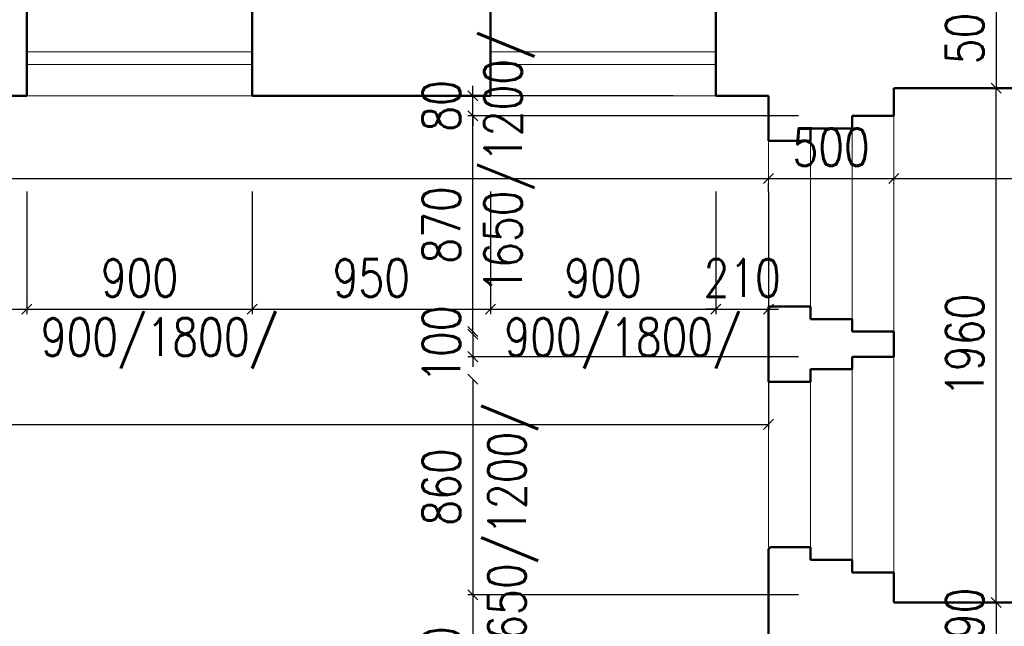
# Model space of a CAD drawing. Header units: millimetres. Extents: x -238874 to 551972, y -298952 to 658415.
# Tile 564 of 656: x 32080 to 36009, y 203416 to 205834. Entities that reach past the tile are written whole.
import ezdxf

# ---------------------------------------------------------------- set-up
doc = ezdxf.new("R2010")
doc.units = ezdxf.units.MM
doc.header["$LTSCALE"] = 20
doc.layers.add('KOTY', color=8, linetype='Continuous')
doc.layers.add('NOSNÉ', color=8, linetype='Continuous', lineweight=50)
doc.layers.add('PRUCHODY', color=7, linetype='Continuous', lineweight=18)
doc.styles.add('SIMPLEX', font='SIMPLEX.shx', dxfattribs={"width": 0.8, "bigfont": 'CAD13.shx'})
doc.styles.get("Standard").update_dxf_attribs({"font": 'simplex.shx', "width": 0.8})
doc.dimstyles.new('CKA', dxfattribs={"dimtxt": 200, "dimasz": 40, "dimexe": 20, "dimexo": 0.2, "dimgap": 50, "dimtad": 1, "dimdec": 0, "dimrnd": 1, "dimzin": 0, "dimdsep": 46, "dimtxsty": 'Standard', "dimblk1": 'OBLIQUE', "dimblk2": 'OBLIQUE', "dimsah": 1, "dimcen": 0.09, "dimclrd": 253, "dimclre": 253, "dimclrt": 253, "dimadec": 0, "dimazin": 0, "dimtfac": 1, "dimtdec": 0, "dimtix": 1, "dimtmove": 2, "dimatfit": 3, "dimfxl": 1, "dimtolj": 1, "dimtzin": 0, "dimarcsym": 0})

# ---------------------------------------------------------------- blocks, each defined once
blk = doc.blocks.new('_OBLIQUE')
at = {"color": 0, "linetype": 'ByBlock'}
blk.add_line((-0.5, -0.5), (0.5, 0.5), dxfattribs=at)
blk = doc.blocks.new('*D1918')
at = {"layer": 'DEFPOINTS', "color": 0, "transparency": 16777216}
for p in [(27568, 205530.9), (35068, 205530.9), (35068, 205201.3)]:
    blk.add_point(p, dxfattribs=at)
at = {"layer": 'KOTY', "lineweight": -2, "transparency": 16777216}
for p, q in [((27568, 205201.3), (35068, 205201.3)), ((35068, 205150.1), (35068, 205181.3))]:
    blk.add_line(p, q, dxfattribs=at)
at = {"layer": 'KOTY', "lineweight": -2, "transparency": 16777216, "xscale": 40, "yscale": 40, "zscale": 40, "rotation": 180}
blk.add_blockref('_OBLIQUE', (27568, 205201.3), dxfattribs=at)
at = {"layer": 'KOTY', "lineweight": -2, "transparency": 16777216, "xscale": 40, "yscale": 40, "zscale": 40}
blk.add_blockref('_OBLIQUE', (35068, 205201.3), dxfattribs=at)
at = {"layer": 'KOTY', "transparency": 16777216, "insert": (31318, 205326.3), "char_height": 150, "attachment_point": 5, "style": 'SIMPLEX'}
blk.add_mtext('\\A1;7500', dxfattribs=at)
blk = doc.blocks.new('*D1919')
at = {"layer": 'DEFPOINTS', "color": 0, "transparency": 16777216}
for p in [(27568, 205530.9), (35068, 205530.9), (35068, 204221.1)]:
    blk.add_point(p, dxfattribs=at)
at = {"layer": 'KOTY', "lineweight": -2, "transparency": 16777216}
for p, q in [((35068, 205150.1), (35068, 204201.1)), ((27568, 204221.1), (35068, 204221.1))]:
    blk.add_line(p, q, dxfattribs=at)
at = {"layer": 'KOTY', "lineweight": -2, "transparency": 16777216, "xscale": 40, "yscale": 40, "zscale": 40, "rotation": 180}
blk.add_blockref('_OBLIQUE', (27568, 204221.1), dxfattribs=at)
at = {"layer": 'KOTY', "lineweight": -2, "transparency": 16777216, "xscale": 40, "yscale": 40, "zscale": 40}
blk.add_blockref('_OBLIQUE', (35068, 204221.1), dxfattribs=at)
at = {"layer": 'KOTY', "transparency": 16777216, "insert": (31318, 204346.1), "char_height": 150, "attachment_point": 5, "style": 'SIMPLEX'}
blk.add_mtext('\\A1;7500', dxfattribs=at)
blk = doc.blocks.new('*D1920')
at = {"layer": 'DEFPOINTS', "color": 0, "transparency": 16777216}
for p in [(30978, 205530.9), (32108, 205530.9), (32108, 204680)]:
    blk.add_point(p, dxfattribs=at)
at = {"layer": 'KOTY', "lineweight": -2, "transparency": 16777216}
for p, q in [((32108, 205150.1), (32108, 204660)), ((30978, 204680), (32108, 204680))]:
    blk.add_line(p, q, dxfattribs=at)
at = {"layer": 'KOTY', "lineweight": -2, "transparency": 16777216, "xscale": 40, "yscale": 40, "zscale": 40, "rotation": 180}
blk.add_blockref('_OBLIQUE', (30978, 204680), dxfattribs=at)
at = {"layer": 'KOTY', "lineweight": -2, "transparency": 16777216, "xscale": 40, "yscale": 40, "zscale": 40}
blk.add_blockref('_OBLIQUE', (32108, 204680), dxfattribs=at)
at = {"layer": 'KOTY', "transparency": 16777216, "insert": (31543, 204805), "char_height": 150, "attachment_point": 5, "style": 'SIMPLEX'}
blk.add_mtext('\\A1;1130', dxfattribs=at)
blk = doc.blocks.new('*D1944')
at = {"layer": 'DEFPOINTS', "color": 0, "transparency": 16777216}
for p in [(35568, 203540.9), (33887.7, 202980.9), (35568, 202980.9)]:
    blk.add_point(p, dxfattribs=at)
at = {"layer": 'KOTY', "lineweight": -2, "transparency": 16777216}
for p, q in [((33887.7, 203540.9), (33887.7, 202980.9)), ((35187.2, 202980.9), (33867.7, 202980.9))]:
    blk.add_line(p, q, dxfattribs=at)
at = {"layer": 'KOTY', "lineweight": -2, "transparency": 16777216, "xscale": 40, "yscale": 40, "zscale": 40}
for p, rotation in [((33887.7, 203540.9), 90), ((33887.7, 202980.9), 270)]:
    blk.add_blockref('_OBLIQUE', p, dxfattribs=dict(at, rotation=rotation))
at = {"layer": 'KOTY', "transparency": 16777216, "insert": (33762.7, 203260.9), "char_height": 150, "attachment_point": 5, "rotation": 90, "style": 'SIMPLEX'}
blk.add_mtext('\\A1;560', dxfattribs=at)
blk = doc.blocks.new('*D1953')
at = {"layer": 'DEFPOINTS', "color": 0, "transparency": 16777216}
for p in [(35568, 206060.9), (35568, 205560.9), (35976.3, 205560.9)]:
    blk.add_point(p, dxfattribs=at)
at = {"layer": 'KOTY', "lineweight": -2, "transparency": 16777216}
for p, q in [((35976.3, 206060.9), (35976.3, 205560.9)), ((35948.7, 205560.9), (35996.3, 205560.9))]:
    blk.add_line(p, q, dxfattribs=at)
at = {"layer": 'KOTY', "lineweight": -2, "transparency": 16777216, "xscale": 40, "yscale": 40, "zscale": 40}
for p, rotation in [((35976.3, 206060.9), 90), ((35976.3, 205560.9), 270)]:
    blk.add_blockref('_OBLIQUE', p, dxfattribs=dict(at, rotation=rotation))
at = {"layer": 'KOTY', "transparency": 16777216, "insert": (35851.3, 205810.9), "char_height": 150, "attachment_point": 5, "rotation": 90, "style": 'SIMPLEX'}
blk.add_mtext('\\A1;500', dxfattribs=at)
blk = doc.blocks.new('*D1954')
at = {"layer": 'DEFPOINTS', "color": 0, "transparency": 16777216}
for p in [(35568, 205560.9), (40078, 205560.9), (40078, 205201.3)]:
    blk.add_point(p, dxfattribs=at)
at = {"layer": 'KOTY', "lineweight": -2, "transparency": 16777216}
for p, q in [((35568, 205201.3), (40078, 205201.3)), ((40078, 205180.1), (40078, 205181.3))]:
    blk.add_line(p, q, dxfattribs=at)
at = {"layer": 'KOTY', "lineweight": -2, "transparency": 16777216, "xscale": 40, "yscale": 40, "zscale": 40, "rotation": 180}
blk.add_blockref('_OBLIQUE', (35568, 205201.3), dxfattribs=at)
at = {"layer": 'KOTY', "lineweight": -2, "transparency": 16777216, "xscale": 40, "yscale": 40, "zscale": 40}
blk.add_blockref('_OBLIQUE', (40078, 205201.3), dxfattribs=at)
at = {"layer": 'KOTY', "transparency": 16777216, "insert": (37823, 205326.3), "char_height": 150, "attachment_point": 5, "style": 'SIMPLEX'}
blk.add_mtext('\\A1;4510', dxfattribs=at)
blk = doc.blocks.new('*D1955')
at = {"layer": 'DEFPOINTS', "color": 0, "transparency": 16777216}
for p in [(35568, 205560.9), (35976.3, 205560.9), (35568, 203510.9)]:
    blk.add_point(p, dxfattribs=at)
at = {"layer": 'KOTY', "lineweight": -2, "transparency": 16777216}
for p, q in [((35948.7, 205560.9), (35996.3, 205560.9)), ((35976.3, 203510.9), (35976.3, 205560.9))]:
    blk.add_line(p, q, dxfattribs=at)
at = {"layer": 'KOTY', "lineweight": -2, "transparency": 16777216, "xscale": 40, "yscale": 40, "zscale": 40}
for p, rotation in [((35976.3, 205560.9), 90), ((35976.3, 203510.9), 270)]:
    blk.add_blockref('_OBLIQUE', p, dxfattribs=dict(at, rotation=rotation))
at = {"layer": 'KOTY', "transparency": 16777216, "insert": (35851.3, 204535.9), "char_height": 150, "attachment_point": 5, "rotation": 90, "style": 'SIMPLEX'}
blk.add_mtext('\\A1;1960', dxfattribs=at)
blk = doc.blocks.new('*D1956')
at = {"layer": 'DEFPOINTS', "color": 0, "transparency": 16777216}
for p in [(35568, 203510.9), (35568, 203320.9), (35976.3, 203320.9)]:
    blk.add_point(p, dxfattribs=at)
at = {"layer": 'KOTY', "lineweight": -2, "transparency": 16777216}
for p, q in [((35976.3, 203510.9), (35976.3, 203550.9)), ((35976.3, 203510.9), (35976.3, 203320.9)), ((35948.7, 203320.9), (35996.3, 203320.9)), ((35976.3, 203320.9), (35976.3, 203280.9))]:
    blk.add_line(p, q, dxfattribs=at)
at = {"layer": 'KOTY', "lineweight": -2, "transparency": 16777216, "xscale": 40, "yscale": 40, "zscale": 40}
for p, rotation in [((35976.3, 203510.9), 270), ((35976.3, 203320.9), 90)]:
    blk.add_blockref('_OBLIQUE', p, dxfattribs=dict(at, rotation=rotation))
at = {"layer": 'KOTY', "transparency": 16777216, "insert": (35851.3, 203415.9), "char_height": 150, "attachment_point": 5, "rotation": 90, "style": 'SIMPLEX'}
blk.add_mtext('\\A1;190', dxfattribs=at)
blk = doc.blocks.new('*D1958')
at = {"layer": 'DEFPOINTS', "color": 0, "transparency": 16777216}
for p in [(32108, 205530.9), (33008, 205530.9), (33008, 204680)]:
    blk.add_point(p, dxfattribs=at)
at = {"layer": 'KOTY', "lineweight": -2, "transparency": 16777216}
for p, q in [((33008, 205150.1), (33008, 204660)), ((32108, 204680), (33008, 204680))]:
    blk.add_line(p, q, dxfattribs=at)
at = {"layer": 'KOTY', "lineweight": -2, "transparency": 16777216, "xscale": 40, "yscale": 40, "zscale": 40, "rotation": 180}
blk.add_blockref('_OBLIQUE', (32108, 204680), dxfattribs=at)
at = {"layer": 'KOTY', "lineweight": -2, "transparency": 16777216, "xscale": 40, "yscale": 40, "zscale": 40}
blk.add_blockref('_OBLIQUE', (33008, 204680), dxfattribs=at)
at = {"layer": 'KOTY', "transparency": 16777216, "insert": (32558, 204805), "char_height": 150, "attachment_point": 5, "style": 'SIMPLEX'}
blk.add_mtext('\\A1;900', dxfattribs=at)
blk = doc.blocks.new('*D1959')
at = {"layer": 'DEFPOINTS', "color": 0, "transparency": 16777216}
for p in [(35568, 204400.9), (33887.7, 203540.9), (35568, 203540.9)]:
    blk.add_point(p, dxfattribs=at)
at = {"layer": 'KOTY', "lineweight": -2, "transparency": 16777216}
for p, q in [((33887.7, 204400.9), (33887.7, 203540.9)), ((35187.2, 203540.9), (33867.7, 203540.9))]:
    blk.add_line(p, q, dxfattribs=at)
at = {"layer": 'KOTY', "lineweight": -2, "transparency": 16777216, "xscale": 40, "yscale": 40, "zscale": 40}
for p, rotation in [((33887.7, 204400.9), 90), ((33887.7, 203540.9), 270)]:
    blk.add_blockref('_OBLIQUE', p, dxfattribs=dict(at, rotation=rotation))
at = {"layer": 'KOTY', "transparency": 16777216, "insert": (33762.7, 203970.9), "char_height": 150, "attachment_point": 5, "rotation": 90, "style": 'SIMPLEX'}
blk.add_mtext('\\A1;860', dxfattribs=at)
blk = doc.blocks.new('*D1960')
at = {"layer": 'DEFPOINTS', "color": 0, "transparency": 16777216}
for p in [(35568, 205560.9), (35068, 205530.9), (35568, 205201.3)]:
    blk.add_point(p, dxfattribs=at)
at = {"layer": 'KOTY', "lineweight": -2, "transparency": 16777216}
for p, q in [((35068, 205201.3), (35568, 205201.3)), ((35568, 205180.1), (35568, 205181.3))]:
    blk.add_line(p, q, dxfattribs=at)
at = {"layer": 'KOTY', "lineweight": -2, "transparency": 16777216, "xscale": 40, "yscale": 40, "zscale": 40, "rotation": 180}
blk.add_blockref('_OBLIQUE', (35068, 205201.3), dxfattribs=at)
at = {"layer": 'KOTY', "lineweight": -2, "transparency": 16777216, "xscale": 40, "yscale": 40, "zscale": 40}
blk.add_blockref('_OBLIQUE', (35568, 205201.3), dxfattribs=at)
at = {"layer": 'KOTY', "transparency": 16777216, "insert": (35318, 205326.3), "char_height": 150, "attachment_point": 5, "style": 'SIMPLEX'}
blk.add_mtext('\\A1;500', dxfattribs=at)
blk = doc.blocks.new('*D1961')
at = {"layer": 'DEFPOINTS', "color": 0, "transparency": 16777216}
for p in [(33958, 205530.9), (34858, 205530.9), (34858, 204680)]:
    blk.add_point(p, dxfattribs=at)
at = {"layer": 'KOTY', "lineweight": -2, "transparency": 16777216}
for p, q in [((34858, 205150.1), (34858, 204660)), ((33958, 204680), (34858, 204680))]:
    blk.add_line(p, q, dxfattribs=at)
at = {"layer": 'KOTY', "lineweight": -2, "transparency": 16777216, "xscale": 40, "yscale": 40, "zscale": 40, "rotation": 180}
blk.add_blockref('_OBLIQUE', (33958, 204680), dxfattribs=at)
at = {"layer": 'KOTY', "lineweight": -2, "transparency": 16777216, "xscale": 40, "yscale": 40, "zscale": 40}
blk.add_blockref('_OBLIQUE', (34858, 204680), dxfattribs=at)
at = {"layer": 'KOTY', "transparency": 16777216, "insert": (34408, 204805), "char_height": 150, "attachment_point": 5, "style": 'SIMPLEX'}
blk.add_mtext('\\A1;900', dxfattribs=at)
blk = doc.blocks.new('*D1962')
at = {"layer": 'DEFPOINTS', "color": 0, "transparency": 16777216}
for p in [(34858, 205530.9), (35068, 205530.9), (35068, 204680)]:
    blk.add_point(p, dxfattribs=at)
at = {"layer": 'KOTY', "lineweight": -2, "transparency": 16777216}
for p, q in [((35068, 205150.1), (35068, 204660)), ((34858, 204680), (34818, 204680)), ((34858, 204680), (35068, 204680)), ((35068, 204680), (35108, 204680))]:
    blk.add_line(p, q, dxfattribs=at)
at = {"layer": 'KOTY', "lineweight": -2, "transparency": 16777216, "xscale": 40, "yscale": 40, "zscale": 40}
blk.add_blockref('_OBLIQUE', (34858, 204680), dxfattribs=at)
at = {"layer": 'KOTY', "lineweight": -2, "transparency": 16777216, "xscale": 40, "yscale": 40, "zscale": 40, "rotation": 180}
blk.add_blockref('_OBLIQUE', (35068, 204680), dxfattribs=at)
at = {"layer": 'KOTY', "transparency": 16777216, "insert": (34963, 204805), "char_height": 150, "attachment_point": 5, "style": 'SIMPLEX'}
blk.add_mtext('\\A1;210', dxfattribs=at)
blk = doc.blocks.new('*D1963')
at = {"layer": 'DEFPOINTS', "color": 0, "transparency": 16777216}
for p in [(33008, 205530.9), (33958, 205530.9), (33958, 204680)]:
    blk.add_point(p, dxfattribs=at)
at = {"layer": 'KOTY', "lineweight": -2, "transparency": 16777216}
for p, q in [((33958, 205150.1), (33958, 204660)), ((33008, 204680), (33958, 204680))]:
    blk.add_line(p, q, dxfattribs=at)
at = {"layer": 'KOTY', "lineweight": -2, "transparency": 16777216, "xscale": 40, "yscale": 40, "zscale": 40, "rotation": 180}
blk.add_blockref('_OBLIQUE', (33008, 204680), dxfattribs=at)
at = {"layer": 'KOTY', "lineweight": -2, "transparency": 16777216, "xscale": 40, "yscale": 40, "zscale": 40}
blk.add_blockref('_OBLIQUE', (33958, 204680), dxfattribs=at)
at = {"layer": 'KOTY', "transparency": 16777216, "insert": (33483, 204805), "char_height": 150, "attachment_point": 5, "style": 'SIMPLEX'}
blk.add_mtext('\\A1;950', dxfattribs=at)
blk = doc.blocks.new('*D1964')
at = {"layer": 'DEFPOINTS', "color": 0, "transparency": 16777216}
for p in [(35568, 204590.9), (33887.7, 204490.9), (35568, 204490.9)]:
    blk.add_point(p, dxfattribs=at)
at = {"layer": 'KOTY', "lineweight": -2, "transparency": 16777216}
for p, q in [((33887.7, 204590.9), (33887.7, 204630.9)), ((33887.7, 204590.9), (33887.7, 204490.9)), ((35187.2, 204490.9), (33867.7, 204490.9)), ((33887.7, 204490.9), (33887.7, 204450.9))]:
    blk.add_line(p, q, dxfattribs=at)
at = {"layer": 'KOTY', "lineweight": -2, "transparency": 16777216, "xscale": 40, "yscale": 40, "zscale": 40}
for p, rotation in [((33887.7, 204590.9), 270), ((33887.7, 204490.9), 90)]:
    blk.add_blockref('_OBLIQUE', p, dxfattribs=dict(at, rotation=rotation))
at = {"layer": 'KOTY', "transparency": 16777216, "insert": (33762.7, 204540.9), "char_height": 150, "attachment_point": 5, "rotation": 90, "style": 'SIMPLEX'}
blk.add_mtext('\\A1;100', dxfattribs=at)
blk = doc.blocks.new('*D1965')
at = {"layer": 'DEFPOINTS', "color": 0, "transparency": 16777216}
for p in [(33887.7, 205450.9), (35568, 205450.9), (35568, 204580.9)]:
    blk.add_point(p, dxfattribs=at)
at = {"layer": 'KOTY', "lineweight": -2, "transparency": 16777216}
for p, q in [((35187.2, 205450.9), (33867.7, 205450.9)), ((33887.7, 204580.9), (33887.7, 205450.9))]:
    blk.add_line(p, q, dxfattribs=at)
at = {"layer": 'KOTY', "lineweight": -2, "transparency": 16777216, "xscale": 40, "yscale": 40, "zscale": 40}
for p, rotation in [((33887.7, 205450.9), 90), ((33887.7, 204580.9), 270)]:
    blk.add_blockref('_OBLIQUE', p, dxfattribs=dict(at, rotation=rotation))
at = {"layer": 'KOTY', "transparency": 16777216, "insert": (33762.7, 205015.9), "char_height": 150, "attachment_point": 5, "rotation": 90, "style": 'SIMPLEX'}
blk.add_mtext('\\A1;870', dxfattribs=at)
blk = doc.blocks.new('*D1966')
at = {"layer": 'DEFPOINTS', "color": 0, "transparency": 16777216}
for p in [(33887.7, 205530.9), (35068, 205530.9), (35568, 205450.9)]:
    blk.add_point(p, dxfattribs=at)
at = {"layer": 'KOTY', "lineweight": -2, "transparency": 16777216}
for p, q in [((33887.7, 205530.9), (33887.7, 205570.9)), ((34687.2, 205530.9), (33867.7, 205530.9)), ((33887.7, 205450.9), (33887.7, 205530.9)), ((33887.7, 205450.9), (33887.7, 205410.9))]:
    blk.add_line(p, q, dxfattribs=at)
at = {"layer": 'KOTY', "lineweight": -2, "transparency": 16777216, "xscale": 40, "yscale": 40, "zscale": 40}
for p, rotation in [((33887.7, 205530.9), 270), ((33887.7, 205450.9), 90)]:
    blk.add_blockref('_OBLIQUE', p, dxfattribs=dict(at, rotation=rotation))
at = {"layer": 'KOTY', "transparency": 16777216, "insert": (33762.7, 205490.9), "char_height": 150, "attachment_point": 5, "rotation": 90, "style": 'SIMPLEX'}
blk.add_mtext('\\A1;80', dxfattribs=at)

msp = doc.modelspace()

# ---------------------------------------------------------------- linework, layer by layer
at = {"layer": 'NOSNÉ'}
for p, q in [((32107.962, 205880.863), (32107.962, 205530.863)), ((33007.962, 205880.863), (33007.962, 205530.863)), ((33957.962, 205880.863), (33957.962, 205530.863)), ((34857.962, 205880.863), (34857.962, 205530.863)), ((39147.962, 205560.863), (35567.962, 205560.863)), ((40077.962, 205560.863), (35567.962, 205560.863)), ((35567.962, 205450.863), (35567.962, 205560.863)), ((30977.962, 205530.863), (32107.962, 205530.863)), ((33007.962, 205530.863), (33957.962, 205530.863)), ((34857.962, 205530.863), (35067.962, 205530.863)), ((35067.962, 205350.863), (35067.962, 205530.863)), ((35401.962, 205450.863), (35567.962, 205450.863)), ((35401.962, 205400.863), (35401.962, 205450.863)), ((35235.962, 205400.863), (35401.962, 205400.863)), ((35235.962, 205350.863), (35235.962, 205400.863)), ((35067.962, 205350.863), (35235.962, 205350.863)), ((35067.962, 204690.863), (35235.962, 204690.863)), ((35067.962, 204390.863), (35067.962, 204690.863)), ((35235.962, 204690.863), (35235.962, 204640.863)), ((35235.962, 204640.863), (35401.962, 204640.863)), ((35235.962, 204640.863), (35401.962, 204640.863)), ((35401.962, 204640.863), (35401.962, 204590.863)), ((35401.962, 204590.863), (35567.962, 204590.863)), ((35567.962, 204490.863), (35567.962, 204590.863)), ((35401.962, 204490.863), (35567.962, 204490.863)), ((35401.962, 204490.863), (35401.962, 204440.863)), ((35235.962, 204440.863), (35401.962, 204440.863)), ((35235.962, 204440.863), (35235.962, 204390.863)), ((35235.962, 204440.863), (35401.962, 204440.863)), ((35067.962, 204390.863), (35235.962, 204390.863)), ((35067.962, 203170.863), (35067.962, 203720.863)), ((35077.962, 203730.863), (35235.962, 203730.863)), ((35235.962, 203680.863), (35235.962, 203730.863)), ((35235.962, 203680.863), (35401.962, 203680.863)), ((35401.962, 203630.863), (35401.962, 203680.863)), ((35401.962, 203630.863), (35567.962, 203630.863)), ((35567.962, 203510.863), (35567.962, 203630.863)), ((40077.962, 203510.863), (35567.962, 203510.863))]:
    msp.add_line(p, q, dxfattribs=at)
msp.add_arc((35077.962, 203720.863), 10, 90, 180, dxfattribs=at)
at = {"layer": 'PRUCHODY'}
for p, q in [((33007.962, 205705.863), (32107.962, 205705.863)), ((34857.962, 205705.863), (33957.962, 205705.863)), ((33007.962, 205655.863), (32107.962, 205655.863)), ((34857.962, 205655.863), (33957.962, 205655.863)), ((32107.962, 205530.863), (33007.962, 205530.863)), ((33957.962, 205530.863), (34857.962, 205530.863)), ((35401.962, 204590.863), (35401.962, 205450.863)), ((35567.962, 204490.863), (35567.962, 205450.863)), ((35235.962, 204640.863), (35235.962, 205400.863)), ((35067.962, 205350.863), (35067.962, 204690.863)), ((35401.962, 203630.863), (35401.962, 204490.863)), ((35567.962, 203600.863), (35567.962, 204490.863)), ((35235.962, 203680.863), (35235.962, 204440.863)), ((35067.962, 204390.863), (35067.962, 203730.863))]:
    msp.add_line(p, q, dxfattribs=at)

# ---------------------------------------------------------------- texts
at = {"layer": 'KOTY', "char_height": 150, "width": 1424.4, "attachment_point": 1, "rotation": 90}
for insert in [(33933.77, 204742.061), (33949.344, 203255.431)]:
    msp.add_mtext('1650/1200/', dxfattribs=dict(at, insert=insert))
at = {"layer": 'KOTY', "char_height": 150, "width": 1424.4, "attachment_point": 1}
for insert in [(32163.925, 204644.114), (34013.925, 204644.114)]:
    msp.add_mtext('900/1800/', dxfattribs=dict(at, insert=insert))

# ---------------------------------------------------------------- dimensions: what is measured, and where the dimension line sits
at = {"layer": 'KOTY'}
for base, p1, p2, angle, text, picture, middle in [((35976.27, 205560.863), (35567.962, 206060.863), (35567.962, 205560.863), 270, '500', '*D1953', (35851.27, 205810.863)), ((33887.689, 205530.863), (35567.962, 205450.863), (35067.962, 205530.863), 90, '80', '*D1966', (33762.689, 205490.863)), ((35567.962, 205201.337), (35067.962, 205530.863), (35567.962, 205560.863), 180, '500', '*D1960', (35317.962, 205326.337)), ((40077.962, 205201.337), (35567.962, 205560.863), (40077.962, 205560.863), 180, '4510', '*D1954', (37822.962, 205326.337)), ((35976.27, 205560.863), (35567.962, 203510.863), (35567.962, 205560.863), 270, '1960', '*D1955', (35851.27, 204535.863)), ((35067.962, 205201.337), (27567.962, 205530.863), (35067.962, 205530.863), 180, '7500', '*D1918', (31317.962, 205326.337)), ((35067.962, 204221.139), (27567.962, 205530.863), (35067.962, 205530.863), 180, '7500', '*D1919', (31317.962, 204346.139)), ((32107.962, 204679.995), (30977.962, 205530.863), (32107.962, 205530.863), 180, '1130', '*D1920', (31542.962, 204804.995)), ((33007.962, 204679.995), (32107.962, 205530.863), (33007.962, 205530.863), 180, '900', '*D1958', (32557.962, 204804.995)), ((33957.962, 204679.995), (33007.962, 205530.863), (33957.962, 205530.863), 180, '950', '*D1963', (33482.962, 204804.995)), ((34857.962, 204679.995), (33957.962, 205530.863), (34857.962, 205530.863), 180, '900', '*D1961', (34407.962, 204804.995)), ((35067.962, 204679.995), (34857.962, 205530.863), (35067.962, 205530.863), 180, '210', '*D1962', (34962.962, 204804.995)), ((33887.689, 205450.863), (35567.962, 204580.863), (35567.962, 205450.863), 90, '870', '*D1965', (33762.689, 205015.863)), ((33887.689, 204490.863), (35567.962, 204590.863), (35567.962, 204490.863), 90, '100', '*D1964', (33762.689, 204540.863)), ((33887.689, 203540.863), (35567.962, 204400.863), (35567.962, 203540.863), 90, '860', '*D1959', (33762.689, 203970.863)), ((33887.689, 202980.863), (35567.962, 203540.863), (35567.962, 202980.863), 90, '560', '*D1944', (33762.689, 203260.863)), ((35976.27, 203320.863), (35567.962, 203510.863), (35567.962, 203320.863), 270, '190', '*D1956', (35851.27, 203415.863))]:
    dim = msp.add_linear_dim(base=base, p1=p1, p2=p2, angle=angle, text=text, dimstyle='CKA', override={"dimtxt": 150, "dimexo": 380.774374, "dimtxsty": 'SIMPLEX', "dimse1": 1, "dimclrd": 256, "dimclre": 256, "dimclrt": 256}, dxfattribs=at)
    dim.commit()
    dim.dimension.update_dxf_attribs({"geometry": picture, "text_midpoint": middle})

doc.saveas('drawing.dxf')
